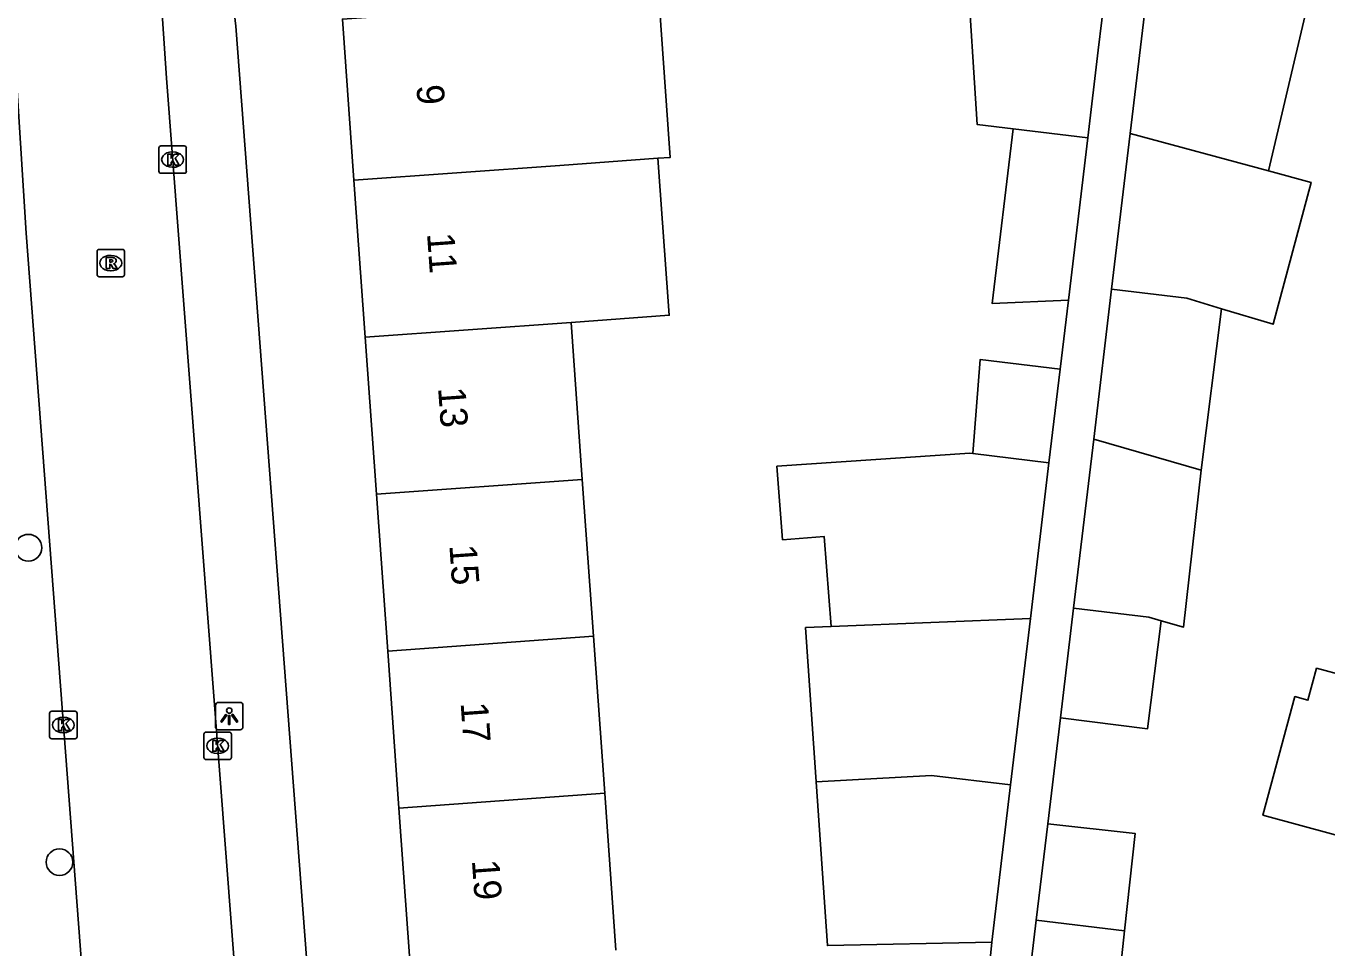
# Model space of a CAD drawing. Extents: x 159053 to 160041, y 380450 to 381422.
# Drawn here: x 159920.98 to 159968.5, y 381038.52 to 381072.19 of the extents above; entities that cross this region are included whole.
import ezdxf

# ---------------------------------------------------------------- set-up
doc = ezdxf.new("R2010")
doc.units = 0
for name, color, linetype in [('IMGEO_Boom', 7, 'Continuous'), ('IMGEO_Kolk', 7, 'Continuous'), ('IMGEO_Lichtpunt', 7, 'Continuous'), ('IMGEO_Pand', 7, 'Continuous'), ('IMGEO_Pand_nummerreeks', 7, 'Continuous'), ('IMGEO_Rijbaan_lokaal_open', 7, 'Continuous'), ('IMGEO_Rioolput', 7, 'Continuous'), ('IMGEO_Voetpad_open', 7, 'Continuous')]:
    doc.layers.add(name, color=color, linetype=linetype)

msp = doc.modelspace()

# ---------------------------------------------------------------- linework, layer by layer
at = {"layer": 'IMGEO_Boom'}
for centre in [(159921.068, 381053.138), (159922.202, 381041.658)]:
    msp.add_circle(centre, 0.489, dxfattribs=at)
at = {"layer": 'IMGEO_Kolk'}
for p, q in [((159925.909, 381067.812), (159926.761, 381067.812)), ((159925.834, 381066.886), (159925.834, 381067.738)), ((159926.322, 381067.592), (159926.347, 381067.592)), ((159926.835, 381067.738), (159926.835, 381066.886)), ((159926.761, 381066.812), (159925.909, 381066.812)), ((159926.345, 381067.032), (159926.32, 381067.032)), ((159921.842, 381046.24), (159921.842, 381047.092)), ((159921.917, 381047.166), (159922.769, 381047.166)), ((159922.33, 381046.946), (159922.355, 381046.946)), ((159922.843, 381047.092), (159922.843, 381046.24)), ((159922.353, 381046.386), (159922.328, 381046.386)), ((159927.553, 381046.406), (159928.405, 381046.406)), ((159922.769, 381046.166), (159921.917, 381046.166)), ((159927.478, 381045.48), (159927.478, 381046.332)), ((159927.966, 381046.186), (159927.991, 381046.186)), ((159928.479, 381046.332), (159928.479, 381045.48)), ((159927.989, 381045.626), (159927.964, 381045.626)), ((159928.405, 381045.406), (159927.553, 381045.406))]:
    msp.add_line(p, q, dxfattribs=at)
for points in [[(159925.909, 381067.812), (159926.761, 381067.812)], [(159925.834, 381066.886), (159925.834, 381067.738)], [(159926.155, 381067.512), (159926.278, 381067.512), (159926.278, 381067.361), (159926.408, 381067.512), (159926.572, 381067.512), (159926.426, 381067.361), (159926.579, 381067.112), (159926.427, 381067.112), (159926.342, 381067.276), (159926.278, 381067.209), (159926.278, 381067.112), (159926.155, 381067.112), (159926.155, 381067.512)], [(159926.835, 381067.738), (159926.835, 381066.886)], [(159926.761, 381066.812), (159925.909, 381066.812)], [(159921.842, 381046.24), (159921.842, 381047.092)], [(159921.917, 381047.166), (159922.769, 381047.166)], [(159922.163, 381046.866), (159922.286, 381046.866), (159922.286, 381046.715), (159922.416, 381046.866), (159922.58, 381046.866), (159922.434, 381046.715), (159922.587, 381046.466), (159922.435, 381046.466), (159922.35, 381046.63), (159922.286, 381046.563), (159922.286, 381046.466), (159922.163, 381046.466), (159922.163, 381046.866)], [(159922.843, 381047.092), (159922.843, 381046.24)], [(159927.553, 381046.406), (159928.405, 381046.406)], [(159922.769, 381046.166), (159921.917, 381046.166)], [(159927.478, 381045.48), (159927.478, 381046.332)], [(159927.799, 381046.106), (159927.922, 381046.106), (159927.922, 381045.955), (159928.052, 381046.106), (159928.216, 381046.106), (159928.07, 381045.955), (159928.223, 381045.706), (159928.071, 381045.706), (159927.986, 381045.87), (159927.922, 381045.803), (159927.922, 381045.706), (159927.799, 381045.706), (159927.799, 381046.106)], [(159928.479, 381046.332), (159928.479, 381045.48)], [(159928.405, 381045.406), (159927.553, 381045.406)]]:
    msp.add_lwpolyline(points, dxfattribs=at)
for centre, start, end in [((159925.911, 381067.736), 91.552, 178.448), ((159925.911, 381067.736), 91.552, 178.448), ((159926.759, 381067.736), 1.552, 88.448), ((159926.759, 381067.736), 1.552, 88.448), ((159925.911, 381066.888), 181.552, 268.448), ((159925.911, 381066.888), 181.552, 268.448), ((159926.759, 381066.888), 271.552, 358.448), ((159926.759, 381066.888), 271.552, 358.448), ((159921.919, 381047.09), 91.552, 178.448), ((159921.919, 381047.09), 91.552, 178.448), ((159922.767, 381047.09), 1.552, 88.448), ((159922.767, 381047.09), 1.552, 88.448), ((159927.555, 381046.33), 91.552, 178.448), ((159927.555, 381046.33), 91.552, 178.448), ((159928.403, 381046.33), 1.552, 88.448), ((159928.403, 381046.33), 1.552, 88.448), ((159921.919, 381046.242), 181.552, 268.448), ((159921.919, 381046.242), 181.552, 268.448), ((159922.767, 381046.242), 271.552, 358.448), ((159922.767, 381046.242), 271.552, 358.448), ((159927.555, 381045.482), 181.552, 268.448), ((159927.555, 381045.482), 181.552, 268.448), ((159928.403, 381045.482), 271.552, 358.448), ((159928.403, 381045.482), 271.552, 358.448)]:
    msp.add_arc(centre, 0.0765, start, end, dxfattribs=at)
for centre, major_axis, ratio, start_param, end_param in [((159926.321, 381067.312), (-0.387, 0.002), 0.722429, 4.712389, 7.853982), ((159926.346, 381067.312), (-0.39, 0.002), 0.717154, 1.570796, 4.712389), ((159922.329, 381046.666), (-0.387, 0.002), 0.722429, 4.712389, 7.853982), ((159922.354, 381046.666), (-0.39, 0.002), 0.717154, 1.570796, 4.712389), ((159927.965, 381045.906), (-0.387, 0.002), 0.722429, 4.712389, 7.853982), ((159927.99, 381045.906), (-0.39, 0.002), 0.717154, 1.570796, 4.712389)]:
    msp.add_ellipse(centre, major_axis=major_axis, ratio=ratio, start_param=start_param, end_param=end_param, dxfattribs=at)
at = {"layer": 'IMGEO_Lichtpunt'}
for p, q in [((159927.904, 381047.395), (159927.904, 381046.588)), ((159927.904, 381047.395), (159927.904, 381046.588)), ((159928.806, 381047.49), (159927.998, 381047.49)), ((159928.806, 381047.49), (159927.998, 381047.49)), ((159928.9, 381046.588), (159928.9, 381047.395)), ((159928.9, 381046.588), (159928.9, 381047.395)), ((159927.998, 381046.494), (159928.806, 381046.494)), ((159927.998, 381046.494), (159928.806, 381046.494))]:
    msp.add_line(p, q, dxfattribs=at)
for points in [[(159928.278, 381047.059), (159928.317, 381047.031), (159928.129, 381046.769), (159928.091, 381046.796), (159928.278, 381047.059)], [(159928.38, 381047.011), (159928.427, 381047.011), (159928.427, 381046.689), (159928.38, 381046.689), (159928.38, 381047.011)], [(159928.49, 381047.031), (159928.528, 381047.058), (159928.715, 381046.796), (159928.676, 381046.768), (159928.49, 381047.031)]]:
    msp.add_lwpolyline(points, dxfattribs=at)
msp.add_circle((159928.403, 381047.193), 0.0994, dxfattribs=at)
for centre, start, end in [((159927.998, 381047.395), 90, 180), ((159927.998, 381047.395), 90, 180), ((159928.806, 381047.395), 0, 90), ((159928.806, 381047.395), 0, 90), ((159927.998, 381046.588), 180, 270), ((159927.998, 381046.588), 180, 270), ((159928.806, 381046.588), 270, 0), ((159928.806, 381046.588), 270, 360)]:
    msp.add_arc(centre, 0.0946, start, end, dxfattribs=at)
at = {"layer": 'IMGEO_Pand'}
for points in [[(159956.751, 381074.528), (159955.348, 381074.497), (159955.719, 381068.596), (159957.036, 381068.438)], [(159959.76, 381068.112), (159960.141, 381071.304), (159960.536, 381074.609)], [(159961.31, 381068.263), (159961.966, 381073.763)], [(159944.062, 381067.359), (159944.51, 381067.391), (159944.089, 381073.268), (159940.055, 381072.979), (159937.526, 381072.798), (159932.538, 381072.441), (159932.959, 381066.558)], [(159966.365, 381066.899), (159967.704, 381072.59), (159965.02, 381073.308), (159965.025, 381073.348)], [(159957.036, 381068.438), (159956.273, 381062.057), (159959.052, 381062.182)], [(159959.76, 381068.112), (159957.036, 381068.438)], [(159960.631, 381062.58), (159961.31, 381068.263)], [(159966.365, 381066.899), (159961.31, 381068.263)], [(159959.052, 381062.182), (159959.76, 381068.112)], [(159932.959, 381066.558), (159940.476, 381067.1), (159944.062, 381067.359)], [(159940.886, 381061.368), (159944.475, 381061.627), (159944.062, 381067.359)], [(159964.646, 381061.869), (159966.538, 381061.297), (159967.92, 381066.479), (159966.365, 381066.899)], [(159932.959, 381066.558), (159933.37, 381060.825)], [(159959.977, 381057.102), (159960.631, 381062.58)], [(159964.646, 381061.869), (159963.384, 381062.251), (159960.631, 381062.58)], [(159963.9, 381055.975), (159964.646, 381061.869)], [(159933.37, 381060.825), (159940.886, 381061.368)], [(159941.297, 381055.636), (159940.886, 381061.368)], [(159933.37, 381060.825), (159933.78, 381055.094)], [(159958.751, 381059.665), (159955.832, 381060.014), (159955.559, 381056.576)], [(159958.343, 381056.243), (159958.751, 381059.665)], [(159959.24, 381050.931), (159959.977, 381057.102)], [(159963.9, 381055.975), (159959.977, 381057.102)], [(159955.559, 381056.576), (159955.457, 381056.588), (159948.405, 381056.114), (159948.615, 381053.429), (159950.135, 381053.548), (159950.393, 381050.26)], [(159955.559, 381056.576), (159958.343, 381056.243)], [(159957.664, 381050.558), (159958.343, 381056.243)], [(159962.442, 381050.473), (159963.257, 381050.239), (159963.9, 381055.975)], [(159933.78, 381055.094), (159941.297, 381055.636)], [(159941.297, 381055.636), (159941.707, 381049.904)], [(159934.19, 381049.361), (159933.78, 381055.094)], [(159958.762, 381046.925), (159959.24, 381050.931)], [(159959.24, 381050.931), (159961.993, 381050.602), (159962.442, 381050.473)], [(159949.841, 381044.594), (159949.454, 381050.222), (159950.393, 381050.26)], [(159950.393, 381050.26), (159957.664, 381050.558)], [(159957.664, 381050.558), (159956.938, 381044.477)], [(159958.762, 381046.925), (159961.939, 381046.521), (159962.442, 381050.473)], [(159941.707, 381049.904), (159934.19, 381049.361)], [(159941.707, 381049.904), (159942.118, 381044.171)], [(159934.601, 381043.629), (159934.19, 381049.361)], [(159974.147, 381047.112), (159970.285, 381048.155), (159968.117, 381048.741), (159967.801, 381047.572), (159967.325, 381047.701), (159966.155, 381043.376), (159968.799, 381042.661), (159970.252, 381042.269), (159972.401, 381041.688)], [(159949.841, 381044.594), (159954.049, 381044.823), (159956.938, 381044.477)], [(159956.253, 381038.74), (159950.253, 381038.609), (159949.841, 381044.594)], [(159956.938, 381044.477), (159956.253, 381038.74)], [(159942.118, 381044.171), (159934.601, 381043.629)], [(159942.528, 381038.439), (159942.118, 381044.171)], [(159934.601, 381043.629), (159935.011, 381037.896)], [(159958.299, 381043.056), (159957.879, 381039.535)], [(159961.105, 381039.15), (159961.49, 381042.71), (159958.299, 381043.056)], [(159957.879, 381039.535), (159957.426, 381035.736)], [(159957.879, 381039.535), (159961.105, 381039.15)], [(159957.426, 381035.736), (159960.697, 381035.383), (159961.105, 381039.15)]]:
    msp.add_lwpolyline(points, dxfattribs=at)
at = {"layer": 'IMGEO_Rijbaan_lokaal_open'}
for points in [[(159924.154, 381102.15), (159925.085, 381086.841), (159925.605, 381077.876), (159926.105, 381070.291), (159928.926, 381033.572)], [(159923.375, 381033.147), (159922.369, 381046.337), (159920.989, 381064.626), (159920.062, 381079.331)]]:
    msp.add_lwpolyline(points, dxfattribs=at)
at = {"layer": 'IMGEO_Rioolput'}
for p, q in [((159923.575, 381063.108), (159923.575, 381063.96)), ((159923.65, 381064.034), (159924.502, 381064.034)), ((159924.576, 381063.96), (159924.576, 381063.108)), ((159924.063, 381063.814), (159924.088, 381063.814)), ((159924.502, 381063.034), (159923.65, 381063.034)), ((159924.086, 381063.254), (159924.061, 381063.254))]:
    msp.add_line(p, q, dxfattribs=at)
for points in [[(159923.575, 381063.108), (159923.575, 381063.96)], [(159923.65, 381064.034), (159924.502, 381064.034)], [(159924.576, 381063.96), (159924.576, 381063.108)], [(159924.164, 381063.732), (159923.912, 381063.734), (159923.912, 381063.334)], [(159923.912, 381063.334), (159924.036, 381063.334), (159924.036, 381063.496), (159924.047, 381063.496)], [(159924.09, 381063.653), (159924.036, 381063.653), (159924.036, 381063.572)], [(159924.036, 381063.572), (159924.088, 381063.572)], [(159924.502, 381063.034), (159923.65, 381063.034)], [(159924.094, 381063.467), (159924.165, 381063.334), (159924.305, 381063.334), (159924.24, 381063.46)]]:
    msp.add_lwpolyline(points, dxfattribs=at)
for centre, radius, start, end in [((159923.652, 381063.958), 0.0765, 91.552, 178.448), ((159923.652, 381063.958), 0.0765, 91.552, 178.448), ((159924.5, 381063.958), 0.0765, 1.552, 88.448), ((159924.5, 381063.958), 0.0765, 1.552, 88.448), ((159924.046, 381063.443), 0.0533, 26.0293, 88.6989), ((159924.072, 381063.761), 0.19, 274.7715, 282.9687), ((159924.096, 381063.557), 0.0964, 77.0061, 93.1865), ((159924.11, 381063.614), 0.0378, 276.6634, 79.6772), ((159924.163, 381063.622), 0.109, 350.3612, 89.416), ((159924.161, 381063.622), 0.112, 277.5842, 350.9817), ((159924.145, 381063.407), 0.108, 29.5134, 73.7905), ((159923.652, 381063.11), 0.0765, 181.552, 268.448), ((159923.652, 381063.11), 0.0765, 181.552, 268.448), ((159924.5, 381063.11), 0.0765, 271.552, 358.448), ((159924.5, 381063.11), 0.0765, 271.552, 358.448)]:
    msp.add_arc(centre, radius, start, end, dxfattribs=at)
for centre, major_axis, ratio, start_param, end_param in [((159924.062, 381063.534), (-0.387, 0.002), 0.722429, 4.712389, 7.853982), ((159924.087, 381063.534), (-0.39, 0.002), 0.717154, 1.570796, 4.712389)]:
    msp.add_ellipse(centre, major_axis=major_axis, ratio=ratio, start_param=start_param, end_param=end_param, dxfattribs=at)
at = {"layer": 'IMGEO_Voetpad_open'}
for points in [[(159928.64, 381072.19), (159932.453, 381021.972), (159934.111, 381020.388)], [(159959.052, 381062.182), (159958.751, 381059.665)], [(159958.299, 381043.056), (159958.762, 381046.925)], [(159956.253, 381038.74), (159955.928, 381035.378)]]:
    msp.add_lwpolyline(points, dxfattribs=at)
msp.add_arc((160092.692, 381089.566), 164.969, 181.44781, 186.04616, dxfattribs=at)

# ---------------------------------------------------------------- texts
at = {"layer": 'IMGEO_Pand_nummerreeks'}
for s, rotation, p in [('9', 274.0964, (159935.237, 381070.02)), ('11', 274.0964, (159935.625, 381064.613)), ('13', 274.095, (159936.029, 381058.976)), ('15', 274.095, (159936.441, 381053.225)), ('17', 274.095, (159936.852, 381047.473)), ('19', 274.095, (159937.264, 381041.722))]:
    msp.add_text(s, height=1, rotation=rotation, dxfattribs=at).set_placement(p)

doc.saveas('drawing.dxf')
